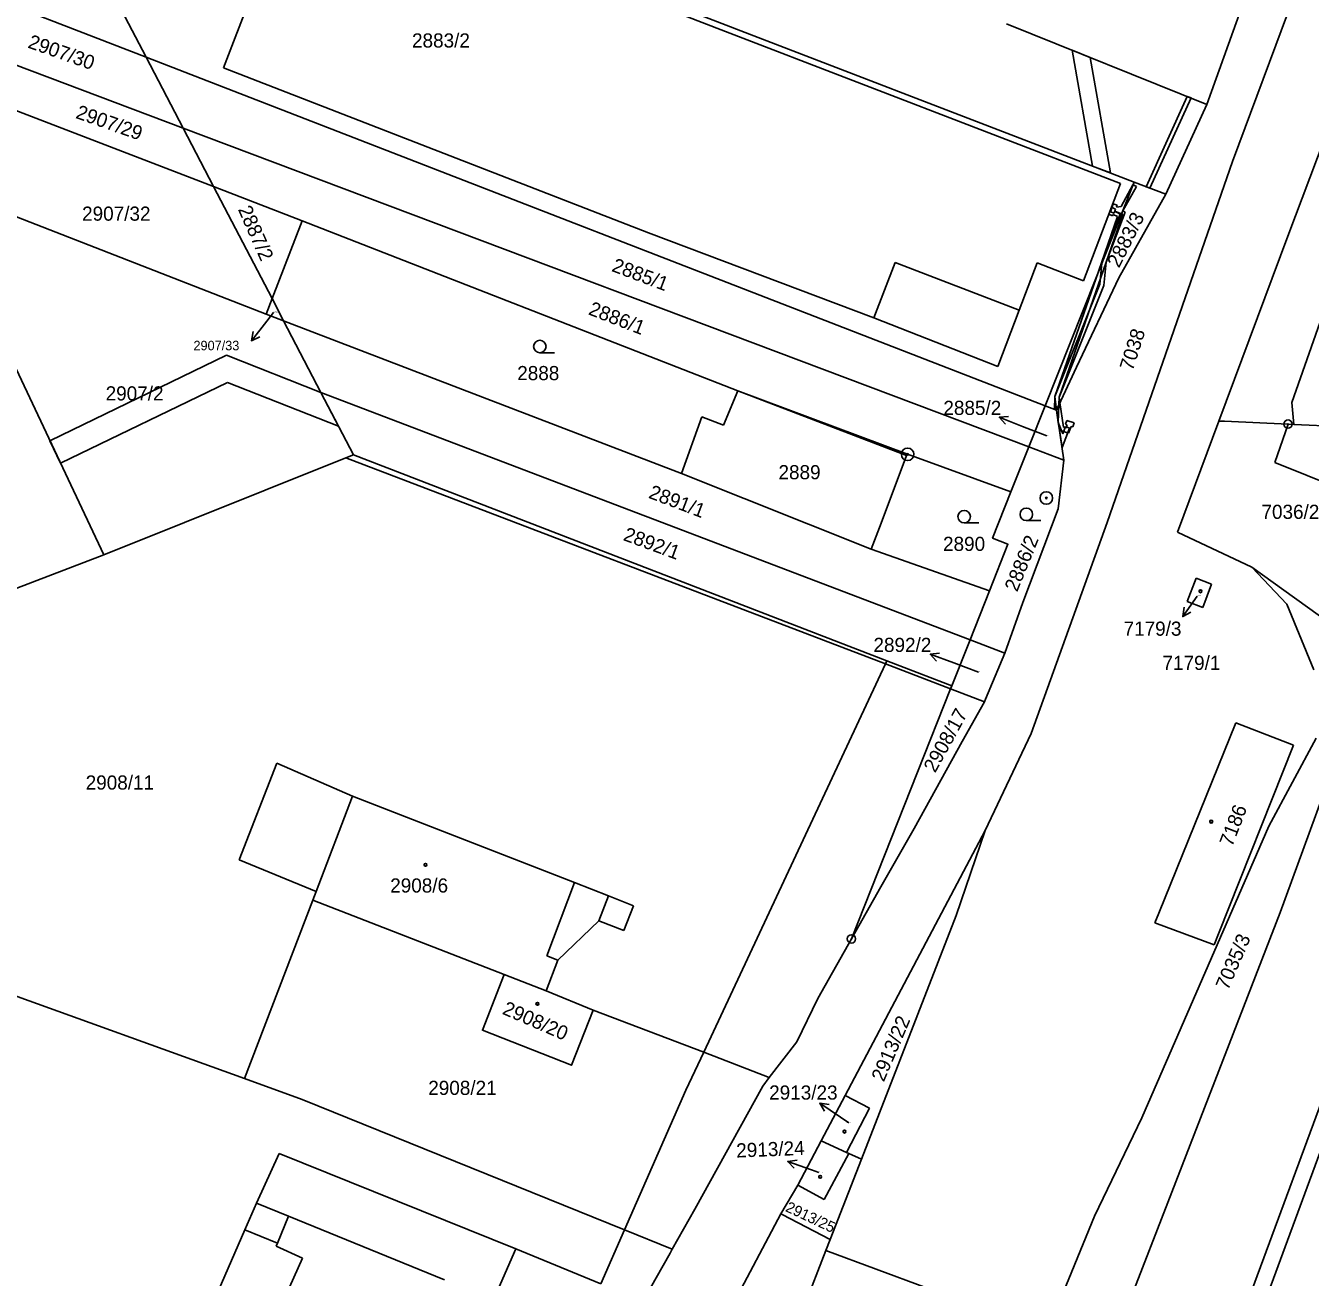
# Model space of a CAD drawing. Extents: x -593183 to -588034, y -1130415 to -1124994.
# Drawn here: x -591495.8 to -591341.4, y -1128134.3 to -1127983.9 of the extents above; entities that cross this region are included whole.
import ezdxf

# ---------------------------------------------------------------- set-up
doc = ezdxf.new("R2010")
doc.units = 0
for name, color, linetype in [('Vrstva 1', 7, 'Continuous'), ('Vrstva 16', 7, 'Continuous'), ('Vrstva 18', 7, 'Continuous'), ('Vrstva 19', 7, 'Continuous'), ('Vrstva 24', 7, 'Continuous'), ('Vrstva 25', 7, 'Continuous'), ('Vrstva 27', 7, 'Continuous'), ('Vrstva 4', 7, 'Continuous')]:
    doc.layers.add(name, color=color, linetype=linetype)

msp = doc.modelspace()

# ---------------------------------------------------------------- linework, layer by layer
at = {"layer": 'Vrstva 1'}
for p, q in [((-591318.29, -1127894.07), (-591353.86, -1127993.33)), ((-591317.66, -1127911.4), (-591350.8, -1128000.19)), ((-591467.59, -1127962.25), (-591362.61, -1128002.67)), ((-591462.75, -1127964.81), (-591472.01, -1127988.94)), ((-591327.4, -1127964.65), (-591344.16, -1128009.18)), ((-591289.77, -1127976.8), (-591349.4, -1128138.35)), ((-591501.18, -1127979.96), (-591481.32, -1127987.66)), ((-591485.52, -1127979.6), (-591481.32, -1127987.66)), ((-591508.9, -1127984.1), (-591476.88, -1127996.17)), ((-591377.94, -1127983.65), (-591353.86, -1127993.33)), ((-591514.76, -1127987.24), (-591473.22, -1128003.19)), ((-591481.32, -1127987.66), (-591476.88, -1127996.17)), ((-591481.32, -1127987.66), (-591373.3, -1128029.54)), ((-591353.86, -1127993.33), (-591358.81, -1128004.13)), ((-591476.88, -1127996.17), (-591473.22, -1128003.19)), ((-591476.88, -1127996.17), (-591375.26, -1128034.5)), ((-591350.8, -1128000.19), (-591365.86, -1128043.58)), ((-591333.81, -1128001.04), (-591343.68, -1128029.17)), ((-591507.49, -1128002.77), (-591486.4, -1128047.45)), ((-591506.5, -1128003.12), (-591466.91, -1128018.52)), ((-591473.22, -1128003.19), (-591462.58, -1128007.34)), ((-591473.22, -1128003.19), (-591466.19, -1128016.67)), ((-591362.61, -1128002.67), (-591373.3, -1128029.54)), ((-591368.7, -1128014.53), (-591364.24, -1128002.85)), ((-591362.61, -1128002.67), (-591358.81, -1128004.13)), ((-591358.81, -1128004.13), (-591364.45, -1128014.17)), ((-591462.58, -1128007.34), (-591466.19, -1128016.67)), ((-591462.58, -1128007.34), (-591410.23, -1128027.74)), ((-591344.16, -1128009.18), (-591352.42, -1128031.38)), ((-591376.42, -1128018.07), (-591374.27, -1128012.37)), ((-591374.27, -1128012.37), (-591368.7, -1128014.53)), ((-591364.45, -1128014.17), (-591369.53, -1128024.89)), ((-591466.19, -1128016.67), (-591466.91, -1128018.52)), ((-591466.19, -1128016.67), (-591464.81, -1128019.33)), ((-591466.91, -1128018.52), (-591464.81, -1128019.33)), ((-591378.98, -1128024.81), (-591393.89, -1128019)), ((-591378.98, -1128024.81), (-591376.42, -1128018.07)), ((-591464.81, -1128019.33), (-591417.01, -1128037.68)), ((-591464.81, -1128019.33), (-591460.31, -1128027.95)), ((-591369.53, -1128024.89), (-591371.94, -1128030.07)), ((-591460.31, -1128027.95), (-591456.4, -1128035.45)), ((-591460.31, -1128027.95), (-591382.32, -1128057.66)), ((-591410.23, -1128027.74), (-591411.94, -1128031.87)), ((-591410.23, -1128027.74), (-591389.83, -1128035.38)), ((-591373.3, -1128029.54), (-591375.26, -1128034.5)), ((-591373.3, -1128029.54), (-591371.94, -1128030.07)), ((-591343.68, -1128029.17), (-591343.41, -1128031.78)), ((-591414.55, -1128030.87), (-591417.01, -1128037.68)), ((-591414.55, -1128030.87), (-591411.94, -1128031.87)), ((-591371.94, -1128030.07), (-591371.04, -1128036.09)), ((-591352.42, -1128031.38), (-591357.39, -1128044.74)), ((-591352.42, -1128031.38), (-591351.76, -1128031.41)), ((-591351.76, -1128031.41), (-591344.12, -1128031.75)), ((-591345.72, -1128036.35), (-591344.12, -1128031.75)), ((-591344.12, -1128031.75), (-591343.41, -1128031.78)), ((-591343.41, -1128031.78), (-591326.94, -1128032.5)), ((-591377.41, -1128039.89), (-591375.26, -1128034.5)), ((-591375.26, -1128034.5), (-591371.04, -1128036.09)), ((-591457.32, -1128035.82), (-591486.4, -1128047.45)), ((-591456.4, -1128035.45), (-591457.32, -1128035.82)), ((-591457.32, -1128035.82), (-591392.49, -1128060.57)), ((-591389.95, -1128035.52), (-591393.01, -1128043.64)), ((-591389.83, -1128035.38), (-591389.95, -1128035.52)), ((-591389.83, -1128035.38), (-591377.41, -1128039.89)), ((-591371.04, -1128036.09), (-591371.74, -1128041.95)), ((-591345.72, -1128036.35), (-591329.58, -1128042.89)), ((-591417.01, -1128037.68), (-591394.2, -1128046.78)), ((-591371.74, -1128041.95), (-591375.97, -1128053.19)), ((-591393.01, -1128043.64), (-591394.2, -1128046.78)), ((-591365.86, -1128043.58), (-591374.99, -1128068.94)), ((-591357.39, -1128044.74), (-591348.46, -1128048.94)), ((-591394.2, -1128046.78), (-591379.99, -1128051.78)), ((-591486.4, -1128047.45), (-591523.28, -1128061.64)), ((-591348.46, -1128048.94), (-591344.28, -1128053.4)), ((-591348.46, -1128048.94), (-591337.8, -1128056.63)), ((-591356.22, -1128053.08), (-591355.17, -1128050.27)), ((-591355.17, -1128050.27), (-591353.3, -1128050.97)), ((-591353.3, -1128050.97), (-591354.34, -1128053.77)), ((-591382.32, -1128057.66), (-591379.99, -1128051.78)), ((-591354.34, -1128053.77), (-591356.22, -1128053.08)), ((-591375.97, -1128053.19), (-591378.13, -1128059.26)), ((-591344.28, -1128053.4), (-591341.04, -1128061.29)), ((-591382.32, -1128057.66), (-591384.52, -1128063.22)), ((-591382.32, -1128057.66), (-591378.13, -1128059.26)), ((-591392.49, -1128060.57), (-591384.66, -1128063.56)), ((-591378.13, -1128059.26), (-591380.46, -1128064.79)), ((-591384.66, -1128063.56), (-591396.57, -1128093.61)), ((-591384.52, -1128063.22), (-591384.66, -1128063.56)), ((-591384.66, -1128063.56), (-591380.59, -1128065.11)), ((-591335.23, -1128063.42), (-591345.05, -1128090.42)), ((-591380.59, -1128065.11), (-591383.26, -1128069.89)), ((-591380.46, -1128064.79), (-591380.59, -1128065.11)), ((-591350.39, -1128067.64), (-591359.66, -1128090.51)), ((-591350.39, -1128067.64), (-591343.45, -1128070.34)), ((-591383.26, -1128069.89), (-591389.02, -1128080.33)), ((-591374.99, -1128068.94), (-591380.52, -1128080.58)), ((-591340.75, -1128069.47), (-591346.41, -1128080.07)), ((-591343.45, -1128070.34), (-591352.47, -1128092.99)), ((-591465.63, -1128072.51), (-591470.14, -1128084.1)), ((-591465.63, -1128072.51), (-591456.51, -1128076.44)), ((-591456.51, -1128076.44), (-591429.84, -1128086.85)), ((-591380.52, -1128080.58), (-591397.34, -1128112.43)), ((-591389.02, -1128080.33), (-591393.05, -1128087.37)), ((-591380.52, -1128080.58), (-591383.99, -1128090.81)), ((-591346.41, -1128080.07), (-591361.7, -1128115.12)), ((-591327.13, -1128083.52), (-591347.63, -1128139.13)), ((-591470.14, -1128084.1), (-591460.88, -1128087.92)), ((-591429.84, -1128086.85), (-591425.75, -1128088.45)), ((-591460.88, -1128087.92), (-591461.3, -1128088.95)), ((-591425.75, -1128088.45), (-591422.77, -1128089.62)), ((-591393.05, -1128087.37), (-591396.57, -1128093.61)), ((-591461.3, -1128088.95), (-591469.51, -1128110.39)), ((-591461.3, -1128088.95), (-591438.31, -1128097.88)), ((-591422.77, -1128089.62), (-591423.93, -1128092.59)), ((-591426.91, -1128091.42), (-591431.86, -1128096.17)), ((-591426.91, -1128091.42), (-591423.93, -1128092.59)), ((-591383.99, -1128090.81), (-591395.38, -1128120.07)), ((-591359.66, -1128090.51), (-591360.14, -1128091.69)), ((-591345.05, -1128090.42), (-591359.82, -1128128.47)), ((-591360.14, -1128091.69), (-591353, -1128094.33)), ((-591352.47, -1128092.99), (-591353, -1128094.33)), ((-591396.57, -1128093.61), (-591400.63, -1128100.79)), ((-591431.86, -1128096.17), (-591433.26, -1128099.84)), ((-591508.14, -1128096.44), (-591469.51, -1128110.39)), ((-591438.31, -1128097.88), (-591433.26, -1128099.84)), ((-591433.26, -1128099.84), (-591427.6, -1128102.17)), ((-591400.63, -1128100.79), (-591403.14, -1128105.98)), ((-591427.6, -1128102.17), (-591414.32, -1128107.21)), ((-591403.14, -1128105.98), (-591406.45, -1128110.28)), ((-591414.32, -1128107.21), (-591406.45, -1128110.28)), ((-591469.51, -1128110.39), (-591462.57, -1128112.89)), ((-591407.23, -1128111.29), (-591415.39, -1128126.09)), ((-591406.45, -1128110.28), (-591407.23, -1128111.29)), ((-591462.57, -1128112.89), (-591423.83, -1128128.57)), ((-591397.34, -1128112.43), (-591400.22, -1128117.89)), ((-591397.34, -1128112.43), (-591394.4, -1128113.97)), ((-591397.17, -1128119.29), (-591394.4, -1128113.97)), ((-591361.7, -1128115.12), (-591367.39, -1128126.92)), ((-591400.22, -1128117.89), (-591403.02, -1128123.21)), ((-591400.22, -1128117.89), (-591397.17, -1128119.29)), ((-591465.35, -1128119.41), (-591468.07, -1128125.36)), ((-591465.35, -1128119.41), (-591436.9, -1128130.85)), ((-591399.87, -1128124.93), (-591396.9, -1128119.41)), ((-591396.9, -1128119.41), (-591397.17, -1128119.29)), ((-591395.38, -1128120.07), (-591396.9, -1128119.41)), ((-591395.38, -1128120.07), (-591399.14, -1128129.73)), ((-591403.02, -1128123.21), (-591405.04, -1128126.64)), ((-591403.02, -1128123.21), (-591399.87, -1128124.93)), ((-591468.07, -1128125.36), (-591469.47, -1128128.57)), ((-591415.39, -1128126.09), (-591418.1, -1128130.89)), ((-591405.04, -1128126.64), (-591412.55, -1128140.74)), ((-591405.04, -1128126.64), (-591404.88, -1128126.73)), ((-591404.88, -1128126.73), (-591399.14, -1128129.73)), ((-591367.39, -1128126.92), (-591373.09, -1128140.88)), ((-591469.47, -1128128.57), (-591478.53, -1128149.36)), ((-591423.83, -1128128.57), (-591418.1, -1128130.89)), ((-591359.82, -1128128.47), (-591382.83, -1128188.08)), ((-591399.14, -1128129.73), (-591399.65, -1128131.04)), ((-591436.9, -1128130.85), (-591426.69, -1128135.07)), ((-591418.37, -1128131.37), (-591421.57, -1128137.02)), ((-591418.1, -1128130.89), (-591418.37, -1128131.37)), ((-591399.65, -1128131.04), (-591411.36, -1128161.14)), ((-591399.65, -1128131.04), (-591373.09, -1128140.88))]:
    msp.add_line(p, q, dxfattribs=at)
for points in [[(-591364.24, -1128002.85), (-591411.69, -1127984.59), (-591462.75, -1127964.81)], [(-591472.01, -1127988.94), (-591420.94, -1128008.75), (-591393.89, -1128019)], [(-591379.99, -1128051.78), (-591377.77, -1128046.19), (-591379.62, -1128045.45), (-591377.41, -1128039.89)], [(-591427.6, -1128102.17), (-591430.22, -1128108.8), (-591440.91, -1128104.58), (-591438.31, -1128097.88)]]:
    msp.add_lwpolyline(points, dxfattribs=at)
at = {"layer": 'Vrstva 16'}
for p, q in [((-591466.02, -1128018.35), (-591466.82, -1128019.37)), ((-591373.09, -1128033.17), (-591376.02, -1128032.02)), ((-591381.29, -1128061.57), (-591384.29, -1128060.45)), ((-591396.9, -1128115.72), (-591397.9, -1128115.04)), ((-591400.48, -1128121.67), (-591401.39, -1128121.35))]:
    msp.add_line(p, q, dxfattribs=at)
at = {"layer": 'Vrstva 24'}
for centre, radius in [((-591344.12, -1128031.75), 0.5), ((-591344.12, -1128031.75), 0.0327), ((-591389.83, -1128035.38), 0.75), ((-591389.83, -1128035.38), 0.0903), ((-591373.15, -1128040.63), 0.75), ((-591373.15, -1128040.63), 0.0903), ((-591396.57, -1128093.61), 0.5), ((-591396.57, -1128093.61), 0.0327)]:
    msp.add_circle(centre, radius, dxfattribs=at)
at = {"layer": 'Vrstva 25'}
for p, q in [((-591466.82, -1128019.37), (-591468.66, -1128021.74)), ((-591432.27, -1128023.18), (-591434.02, -1128023.18)), ((-591376.02, -1128032.02), (-591378.81, -1128030.92)), ((-591381.28, -1128043.62), (-591383.03, -1128043.62)), ((-591373.81, -1128043.35), (-591375.56, -1128043.35)), ((-591355.02, -1128052.43), (-591356.77, -1128054.87)), ((-591384.29, -1128060.45), (-591387.1, -1128059.4)), ((-591397.9, -1128115.04), (-591400.38, -1128113.35)), ((-591401.39, -1128121.35), (-591404.22, -1128120.35))]:
    msp.add_line(p, q, dxfattribs=at)
for points in [[(-591467.65, -1128021.26), (-591468.66, -1128021.74), (-591468.44, -1128020.64)], [(-591378.06, -1128031.75), (-591378.81, -1128030.92), (-591377.7, -1128030.82)], [(-591355.78, -1128054.35), (-591356.77, -1128054.87), (-591356.59, -1128053.76)], [(-591386.34, -1128060.22), (-591387.1, -1128059.4), (-591385.99, -1128059.28)], [(-591399.83, -1128114.32), (-591400.38, -1128113.35), (-591399.27, -1128113.5)], [(-591403.44, -1128121.16), (-591404.22, -1128120.35), (-591403.11, -1128120.21)]]:
    msp.add_lwpolyline(points, dxfattribs=at)
for centre, radius in [((-591434.02, -1128022.43), 0.75), ((-591383.03, -1128042.87), 0.75), ((-591375.56, -1128042.6), 0.75), ((-591354.64, -1128051.84), 0.175), ((-591354.64, -1128051.84), 0.15), ((-591353.35, -1128079.52), 0.175), ((-591353.35, -1128079.52), 0.15), ((-591447.75, -1128084.71), 0.175), ((-591447.75, -1128084.71), 0.15), ((-591434.31, -1128101.41), 0.175), ((-591434.31, -1128101.41), 0.15), ((-591397.41, -1128116.76), 0.175), ((-591397.41, -1128116.76), 0.15), ((-591400.33, -1128122.2), 0.175), ((-591400.33, -1128122.2), 0.15)]:
    msp.add_circle(centre, radius, dxfattribs=at)
at = {"layer": 'Vrstva 27'}
for p, q in [((-591367.62, -1128000.74), (-591370.05, -1127986.82)), ((-591370.05, -1127986.82), (-591367.88, -1127987.69)), ((-591367.88, -1127987.69), (-591365.46, -1128001.57)), ((-591361.18, -1128003.22), (-591356.23, -1127992.38)), ((-591355.77, -1127992.56), (-591360.71, -1128003.4)), ((-591356.23, -1127992.38), (-591355.77, -1127992.56)), ((-591365.46, -1128001.57), (-591367.62, -1128000.74)), ((-591364.17, -1128005.59), (-591362.76, -1128002.99)), ((-591362.31, -1128003.2), (-591363.95, -1128006.14)), ((-591362.76, -1128002.99), (-591362.74, -1128003)), ((-591362.74, -1128003), (-591362.31, -1128003.2)), ((-591360.71, -1128003.4), (-591361.18, -1128003.22)), ((-591366.89, -1128013.43), (-591364.12, -1128006.47)), ((-591364.12, -1128006.47), (-591366.89, -1128013.43)), ((-591366.47, -1128012.21), (-591364.3, -1128006.52)), ((-591363.68, -1128006.3), (-591365.97, -1128012.29)), ((-591363.98, -1128006.53), (-591365.97, -1128012.29)), ((-591365.64, -1128006.53), (-591365.32, -1128005.69)), ((-591365.19, -1128006.73), (-591365.64, -1128006.53)), ((-591365.47, -1128006.25), (-591365.12, -1128005.28)), ((-591365, -1128006.42), (-591365.47, -1128006.25)), ((-591365.32, -1128005.69), (-591364.83, -1128005.91)), ((-591365.11, -1128006.55), (-591365.19, -1128006.73)), ((-591365.12, -1128005.28), (-591364.66, -1128005.44)), ((-591364.6, -1128006.79), (-591365.11, -1128006.55)), ((-591364.91, -1128006.17), (-591365, -1128006.42)), ((-591364.83, -1128005.91), (-591364.91, -1128006.17)), ((-591364.3, -1128006.52), (-591364.91, -1128006.17)), ((-591364.91, -1128006.17), (-591364.12, -1128006.47)), ((-591364.66, -1128005.44), (-591364.73, -1128005.67)), ((-591364.73, -1128005.67), (-591364.17, -1128005.59)), ((-591364.12, -1128006.47), (-591363.98, -1128006.53)), ((-591363.95, -1128006.14), (-591363.68, -1128006.3)), ((-591366.89, -1128013.43), (-591364.6, -1128006.79)), ((-591365.97, -1128012.29), (-591371.61, -1128028.5)), ((-591366.74, -1128014.95), (-591366.49, -1128012.43)), ((-591366.49, -1128012.43), (-591366.47, -1128012.21)), ((-591365.97, -1128012.29), (-591366.26, -1128015.09)), ((-591372.13, -1128028.44), (-591366.89, -1128013.43)), ((-591372.13, -1128028.44), (-591366.74, -1128014.95)), ((-591366.26, -1128015.09), (-591371.61, -1128028.5)), ((-591492.87, -1128033.75), (-591471.67, -1128023.48)), ((-591471.67, -1128023.48), (-591460.31, -1128027.95)), ((-591471.55, -1128026.76), (-591491.59, -1128036.46)), ((-591458.19, -1128032.01), (-591471.55, -1128026.76)), ((-591460.31, -1128027.95), (-591458.19, -1128032.01)), ((-591372.19, -1128029.97), (-591372.13, -1128028.44)), ((-591371.94, -1128030.07), (-591372.13, -1128028.44)), ((-591371.94, -1128030.07), (-591371.52, -1128029.17)), ((-591371.52, -1128029.17), (-591371.94, -1128030.07)), ((-591371.94, -1128030.07), (-591371.64, -1128029.43)), ((-591371.64, -1128029.43), (-591371.94, -1128030.07)), ((-591371.64, -1128029.43), (-591371.72, -1128031.56)), ((-591371.61, -1128028.5), (-591371.64, -1128029.43)), ((-591371.61, -1128028.5), (-591371.52, -1128029.17)), ((-591371.52, -1128029.17), (-591371.1, -1128032.1)), ((-591371.94, -1128030.07), (-591372.19, -1128029.97)), ((-591371.58, -1128032.47), (-591371.94, -1128030.07)), ((-591371.72, -1128031.56), (-591371.94, -1128030.07)), ((-591370.84, -1128031.77), (-591370.68, -1128031.31)), ((-591370.68, -1128031.31), (-591369.83, -1128031.6)), ((-591371.72, -1128031.56), (-591371.17, -1128032.92)), ((-591371.58, -1128032.47), (-591371.72, -1128031.56)), ((-591370.48, -1128032.85), (-591371.58, -1128032.47)), ((-591371.27, -1128034.55), (-591371.58, -1128032.47)), ((-591370.39, -1128032.22), (-591371.27, -1128034.55)), ((-591371.17, -1128032.92), (-591370.86, -1128032.05)), ((-591371.1, -1128032.1), (-591370.78, -1128032.21)), ((-591370.86, -1128032.05), (-591370.39, -1128032.22)), ((-591370.65, -1128031.86), (-591370.84, -1128031.77)), ((-591370.78, -1128032.21), (-591370.65, -1128031.86)), ((-591370.18, -1128032.03), (-591370.48, -1128032.85)), ((-591369.99, -1128032.06), (-591370.18, -1128032.03)), ((-591369.83, -1128031.6), (-591369.99, -1128032.06)), ((-591491.59, -1128036.46), (-591492.87, -1128033.75))]:
    msp.add_line(p, q, dxfattribs=at)
at = {"layer": 'Vrstva 4'}
for p, q in [((-591393.89, -1128019), (-591391.34, -1128012.33)), ((-591391.34, -1128012.33), (-591376.42, -1128018.07)), ((-591410.23, -1128027.74), (-591398.72, -1128032.15)), ((-591398.72, -1128032.15), (-591389.95, -1128035.52)), ((-591456.4, -1128035.45), (-591392.32, -1128060.21)), ((-591392.49, -1128060.57), (-591414.32, -1128107.21)), ((-591392.32, -1128060.21), (-591392.49, -1128060.57)), ((-591392.32, -1128060.21), (-591384.52, -1128063.22)), ((-591456.51, -1128076.44), (-591460.88, -1128087.92)), ((-591429.84, -1128086.85), (-591433.18, -1128095.66)), ((-591425.75, -1128088.45), (-591426.91, -1128091.42)), ((-591433.18, -1128095.66), (-591431.86, -1128096.17)), ((-591414.32, -1128107.21), (-591416.47, -1128111.8)), ((-591416.47, -1128111.8), (-591423.83, -1128128.57)), ((-591468.07, -1128125.36), (-591464.22, -1128126.93)), ((-591464.22, -1128126.93), (-591465.54, -1128130.17)), ((-591464.22, -1128126.93), (-591445.47, -1128134.57)), ((-591469.47, -1128128.57), (-591465.54, -1128130.17)), ((-591423.83, -1128128.57), (-591426.69, -1128135.07)), ((-591465.54, -1128130.17), (-591465.69, -1128130.54)), ((-591465.69, -1128130.54), (-591462.54, -1128131.96)), ((-591436.9, -1128130.85), (-591439.59, -1128136.97)), ((-591462.54, -1128131.96), (-591465.45, -1128138.44))]:
    msp.add_line(p, q, dxfattribs=at)

# ---------------------------------------------------------------- texts
at = {"layer": 'Vrstva 16'}
for s, height, p in [('2907/33', 1.14, (-591475.63, -1128022.88)), ('2885/2', 1.7, (-591385.53, -1128030.65)), ('7179/3', 1.7, (-591363.88, -1128057.18)), ('2892/2', 1.7, (-591393.93, -1128059.13)), ('7179/1', 1.7, (-591359.2, -1128061.29)), ('2913/23', 1.7, (-591406.46, -1128112.92))]:
    msp.add_text(s, height=height, dxfattribs=at).set_placement(p)
msp.add_text('2913/24', height=1.7, rotation=2.2453, dxfattribs=at).set_placement((-591410.38, -1128119.89))
at = {"layer": 'Vrstva 18'}
for s, height, rotation, p in [('2907/30', 1.7, 340.594, (-591495.63, -1127986.49)), ('2907/29', 1.7, 340.594, (-591489.88, -1127994.95)), ('2887/2', 1.7, 293.8388, (-591470.31, -1128005.94)), ('2883/3', 1.7, 63.435, (-591364.43, -1128013.07)), ('2885/1', 1.7, 339.3348, (-591425.48, -1128013.34)), ('2886/1', 1.7, 338.7099, (-591428.28, -1128018.54)), ('7038', 1.7, 72.4076, (-591362.78, -1128025.44)), ('2891/1', 1.7, 339.1435, (-591421.05, -1128040.59)), ('2892/1', 1.7, 339.7936, (-591424.1, -1128045.67)), ('2886/2', 1.7, 67.8214, (-591376.67, -1128052)), ('2908/17', 1.7, 61.1226, (-591386.52, -1128073.74)), ('7035/3', 1.7, 66.6445, (-591351.33, -1128099.87)), ('2913/22', 1.7, 66.8792, (-591392.69, -1128110.88)), ('2913/25', 1.3, 334.8407, (-591404.6, -1128126.29))]:
    msp.add_text(s, height=height, rotation=rotation, dxfattribs=at).set_placement(p)
for s, height, p in [('2907/32', 1.7, (-591489.01, -1128007.31)), ('2907/33', 0.1, (-591466.02, -1128018.35)), ('2888', 1.7, (-591436.73, -1128026.47)), ('2907/2', 1.7, (-591486.18, -1128028.91)), ('2885/2', 0.1, (-591373.32, -1128033.17)), ('2889', 1.7, (-591405.34, -1128038.38)), ('7036/2', 1.7, (-591347.31, -1128043.14)), ('2890', 1.7, (-591385.57, -1128046.99)), ('2892/2', 0.1, (-591381.52, -1128061.57)), ('2908/11', 1.7, (-591488.58, -1128075.67)), ('2908/21', 1.7, (-591447.42, -1128112.36))]:
    msp.add_text(s, height=height, dxfattribs=at).set_placement(p)
at = {"layer": 'Vrstva 19'}
for s, height, p in [('2883/2', 1.7, (-591449.37, -1127986.5)), ('7179/3', 0.1, (-591354.99, -1128052.4)), ('2908/6', 1.7, (-591451.99, -1128088.04)), ('2913/23', 0.1, (-591397.15, -1128115.72)), ('2913/24', 0.1, (-591400.48, -1128121.67))]:
    msp.add_text(s, height=height, dxfattribs=at).set_placement(p)
for s, rotation, p in [('7186', 68.9625, (-591350.83, -1128082.62)), ('2908/20', 336.5771, (-591438.63, -1128102.59))]:
    msp.add_text(s, height=1.7, rotation=rotation, dxfattribs=at).set_placement(p)

doc.saveas('drawing.dxf')
